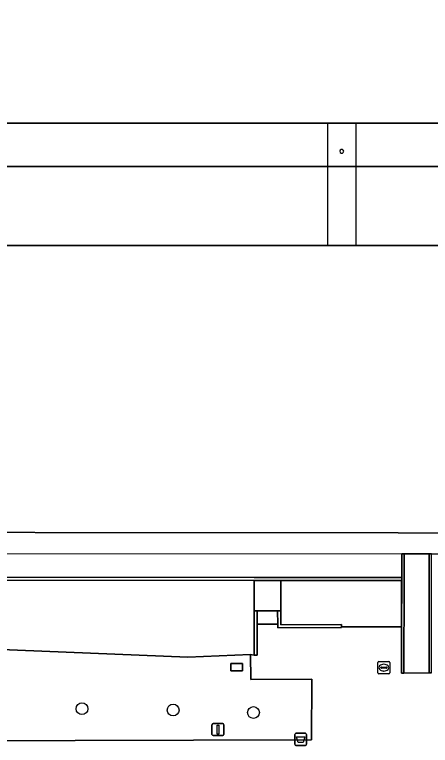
# Model space of a CAD drawing. Extents: x 161477 to 163040, y 383680 to 384871.
# Drawn here: x 162124.3 to 162158.7, y 384240.2 to 384300.8 of the extents above; entities that cross this region are included whole.
import ezdxf

# ---------------------------------------------------------------- set-up
doc = ezdxf.new("R2010")
doc.units = 0
for name, color, linetype in [('IMGEO_Afvalbak', 7, 'Continuous'), ('IMGEO_Boom', 7, 'Continuous'), ('IMGEO_Dek', 7, 'Continuous'), ('IMGEO_Groenvoorziening', 7, 'Continuous'), ('IMGEO_Lichtmast', 7, 'Continuous'), ('IMGEO_Muur', 7, 'Continuous'), ('IMGEO_Pand', 7, 'Continuous'), ('IMGEO_Pand_overbouw', 7, 'Continuous'), ('IMGEO_Pijler', 7, 'Continuous'), ('IMGEO_Rioolput', 7, 'Continuous'), ('IMGEO_Voetpad_gesloten', 7, 'Continuous'), ('IMGEO_Voetpad_open', 7, 'Continuous')]:
    doc.layers.add(name, color=color, linetype=linetype)

msp = doc.modelspace()

# ---------------------------------------------------------------- linework, layer by layer
at = {"layer": 'IMGEO_Afvalbak'}
for p, q in [((162147.479, 384240.305), (162147.479, 384241.105)), ((162147.479, 384241.105), (162147.479, 384240.305)), ((162147.579, 384241.205), (162148.369, 384241.205)), ((162148.369, 384241.205), (162147.579, 384241.205)), ((162148.469, 384241.105), (162148.469, 384240.305)), ((162148.469, 384240.305), (162148.469, 384241.105)), ((162148.369, 384240.205), (162147.579, 384240.205)), ((162147.579, 384240.205), (162148.369, 384240.205))]:
    msp.add_line(p, q, dxfattribs=at)
msp.add_lwpolyline([(162147.622, 384240.919), (162148.326, 384240.919), (162148.177, 384240.449), (162147.771, 384240.449), (162147.622, 384240.919)], dxfattribs=at)
for centre, start, end in [((162147.579, 384241.105), 90, 180), ((162147.579, 384241.105), 90, 180), ((162148.369, 384241.105), 0, 90), ((162148.369, 384241.105), 360, 90), ((162147.579, 384240.305), 180, 270), ((162147.579, 384240.305), 180, 270), ((162148.369, 384240.305), 270, 0), ((162148.369, 384240.305), 270, 0)]:
    msp.add_arc(centre, 0.1, start, end, dxfattribs=at)
at = {"layer": 'IMGEO_Boom'}
for centre in [(162129.859, 384243.245), (162137.412, 384243.132), (162144.067, 384242.929)]:
    msp.add_circle(centre, 0.489, dxfattribs=at)
at = {"layer": 'IMGEO_Dek'}
msp.add_lwpolyline([(162152.579, 384288.206), (162152.578, 384290.676), (162152.577, 384291.797), (162150.185, 384291.795), (162150.187, 384290.677), (162150.192, 384288.207), (162150.205, 384281.652), (162152.583, 384281.652)], close=True, dxfattribs=at)
at = {"layer": 'IMGEO_Groenvoorziening'}
for points in [[(162144.131, 384251.355), (162144.125, 384253.867), (162083.771, 384253.892), (162083.763, 384249.561), (162089.562, 384249.525), (162138.629, 384247.516), (162143.813, 384247.728), (162144.115, 384247.695), (162144.115, 384247.994)], [(162156.343, 384253.869), (162146.323, 384253.87), (162146.319, 384251.36), (162146.327, 384250.202), (162151.349, 384250.23), (162151.356, 384250.021), (162151.802, 384250.022), (162154.83, 384250.03), (162156.34, 384250.034)], [(162142.189, 384246.99), (162143.169, 384246.983), (162143.165, 384246.383), (162142.185, 384246.39)]]:
    msp.add_lwpolyline(points, close=True, dxfattribs=at)
msp.add_lwpolyline([(162119.489, 384240.581), (162148.877, 384240.663), (162148.896, 384245.694), (162143.842, 384245.678), (162143.813, 384247.728), (162138.629, 384247.516), (162089.562, 384249.525)], dxfattribs=at)
at = {"layer": 'IMGEO_Lichtmast'}
for p, q in [((162140.629, 384241.116), (162140.629, 384241.916)), ((162140.629, 384241.916), (162140.629, 384241.116)), ((162140.729, 384242.016), (162141.519, 384242.016)), ((162141.519, 384242.016), (162140.729, 384242.016)), ((162141.619, 384241.916), (162141.619, 384241.116)), ((162141.619, 384241.116), (162141.619, 384241.916)), ((162141.519, 384241.016), (162140.729, 384241.016)), ((162140.729, 384241.016), (162141.519, 384241.016))]:
    msp.add_line(p, q, dxfattribs=at)
msp.add_lwpolyline([(162141.049, 384241.891), (162141.199, 384241.891), (162141.199, 384241.141), (162141.049, 384241.141), (162141.049, 384241.891)], dxfattribs=at)
for centre, start, end in [((162140.729, 384241.916), 90, 180), ((162140.729, 384241.916), 90, 180), ((162141.519, 384241.916), 0, 90), ((162141.519, 384241.916), 360, 90), ((162140.729, 384241.116), 180, 270), ((162140.729, 384241.116), 180, 270), ((162141.519, 384241.116), 270, 0), ((162141.519, 384241.116), 270, 0)]:
    msp.add_arc(centre, 0.1, start, end, dxfattribs=at)
at = {"layer": 'IMGEO_Muur'}
for points in [[(162156.544, 384256.098), (162156.344, 384256.098), (162156.343, 384254.112), (162156.343, 384253.869), (162156.34, 384250.034), (162156.338, 384247.981), (162156.33, 384246.202), (162156.53, 384246.202), (162156.541, 384253.869), (162156.541, 384254.112)], [(162158.818, 384253.868), (162158.818, 384254.111), (162158.817, 384256.085), (162158.617, 384256.085), (162158.618, 384254.111), (162158.618, 384253.868), (162158.621, 384246.227), (162158.821, 384246.229), (162158.821, 384246.339), (162158.82, 384248.074), (162158.82, 384249.035)], [(162156.343, 384254.112), (162146.324, 384254.117), (162144.125, 384254.118), (162080.852, 384254.144), (162080.85, 384254.664), (162080.849, 384254.924), (162064.015, 384254.899), (162064.015, 384254.642), (162065.488, 384254.644), (162079.111, 384254.658), (162080.6, 384254.663), (162080.603, 384253.893), (162083.771, 384253.892), (162144.125, 384253.867), (162146.323, 384253.87), (162156.343, 384253.869)], [(162144.372, 384250.243), (162144.381, 384251.356), (162144.131, 384251.355), (162144.115, 384247.994), (162144.115, 384247.695), (162144.364, 384247.694)], [(162146.319, 384251.36), (162146.069, 384251.359), (162146.075, 384250.246), (162146.075, 384249.961), (162151.357, 384249.98), (162151.356, 384250.021), (162151.349, 384250.23), (162146.327, 384250.202)]]:
    msp.add_lwpolyline(points, close=True, dxfattribs=at)
for points in [[(162156.33, 384246.202), (162156.333, 384247.981), (162156.341, 384253.869), (162080.603, 384253.893)], [(162151.357, 384249.98), (162146.075, 384249.961), (162146.074, 384250.246), (162146.069, 384251.359)]]:
    msp.add_lwpolyline(points, dxfattribs=at)
at = {"layer": 'IMGEO_Pand'}
for points in [[(162122.803, 384291.783), (162150.185, 384291.783), (162152.577, 384291.782), (162179.881, 384291.782), (162179.981, 384291.782), (162182.282, 384291.782), (162205.833, 384291.782), (162206.083, 384291.782), (162206.071, 384294.232), (162206.251, 384294.232), (162206.253, 384299.815), (162206.255, 384301.712)], [(162065.798, 384257.911), (162186.119, 384257.793), (162191.125, 384262.793), (162191.108, 384265.258), (162192.338, 384265.254), (162192.338, 384265.507), (162192.338, 384266), (162192.34, 384268.331), (162192.34, 384268.971), (162193.79, 384268.972), (162193.784, 384281.633), (162182.333, 384281.645), (162179.976, 384281.646), (162152.583, 384281.651), (162150.205, 384281.652), (162122.839, 384281.638)]]:
    msp.add_lwpolyline(points, dxfattribs=at)
at = {"layer": 'IMGEO_Pand_overbouw'}
msp.add_lwpolyline([(162060.816, 384256.115), (162156.344, 384256.098), (162156.544, 384256.097), (162158.617, 384256.086), (162158.817, 384256.085), (162193.717, 384256.076), (162193.796, 384265.535), (162192.338, 384265.507), (162192.338, 384265.254), (162191.108, 384265.258), (162191.125, 384262.793), (162186.119, 384257.793), (162065.798, 384257.911)], dxfattribs=at)
at = {"layer": 'IMGEO_Pijler'}
for centre, radius, start, end in [((162151.383, 384289.459), 0.154, 71.97414, 359.98722), ((162151.384, 384289.459), 0.153, 359.86815, 72.09321)]:
    msp.add_arc(centre, radius, start, end, dxfattribs=at)
at = {"layer": 'IMGEO_Rioolput'}
for p, q in [((162154.363, 384246.225), (162154.363, 384247.077)), ((162154.438, 384247.151), (162155.29, 384247.151)), ((162154.851, 384246.931), (162154.876, 384246.931)), ((162155.364, 384247.077), (162155.364, 384246.225)), ((162154.622, 384246.645), (162154.622, 384246.657)), ((162155.06, 384246.608), (162154.662, 384246.608)), ((162154.665, 384246.694), (162155.063, 384246.694)), ((162154.874, 384246.371), (162154.849, 384246.371)), ((162155.106, 384246.657), (162155.106, 384246.645)), ((162155.29, 384246.151), (162154.438, 384246.151))]:
    msp.add_line(p, q, dxfattribs=at)
for points in [[(162154.363, 384246.225), (162154.363, 384247.077)], [(162154.438, 384247.151), (162155.29, 384247.151)], [(162155.364, 384247.077), (162155.364, 384246.225)], [(162155.29, 384246.151), (162154.438, 384246.151)]]:
    msp.add_lwpolyline(points, dxfattribs=at)
for centre, radius, start, end in [((162154.44, 384247.075), 0.0765, 91.55205, 178.44795), ((162154.44, 384247.075), 0.0765, 91.55205, 178.44795), ((162155.288, 384247.075), 0.0765, 1.55205, 88.44795), ((162155.288, 384247.075), 0.0765, 1.55205, 88.44795), ((162154.662, 384246.654), 0.0403, 85.87752, 175.75265), ((162154.659, 384246.644), 0.0366, 178.93798, 274.71019), ((162155.063, 384246.651), 0.043, 264.86636, 352.45326), ((162155.067, 384246.656), 0.0386, 1.73085, 96.63898), ((162154.44, 384246.227), 0.0765, 181.55205, 268.44795), ((162154.44, 384246.227), 0.0765, 181.55205, 268.44795), ((162155.288, 384246.227), 0.0765, 271.55205, 358.44795), ((162155.288, 384246.227), 0.0765, 271.55205, 358.44795)]:
    msp.add_arc(centre, radius, start, end, dxfattribs=at)
for centre, major_axis, ratio, start_param, end_param in [((162154.85, 384246.651), (-0.387, 0.002), 0.722429, 4.712389, 7.853982), ((162154.875, 384246.651), (-0.39, 0.002), 0.717154, 1.570796, 4.712389)]:
    msp.add_ellipse(centre, major_axis=major_axis, ratio=ratio, start_param=start_param, end_param=end_param, dxfattribs=at)
at = {"layer": 'IMGEO_Voetpad_gesloten'}
for points in [[(162152.579, 384288.206), (162152.578, 384290.676), (162152.577, 384291.797), (162150.185, 384291.795), (162150.187, 384290.677), (162150.192, 384288.207), (162150.205, 384281.652), (162152.583, 384281.652)], [(162158.617, 384256.085), (162156.544, 384256.098), (162156.541, 384254.112), (162156.541, 384253.869), (162156.53, 384246.202), (162158.621, 384246.227), (162158.618, 384253.868), (162158.618, 384254.111)], [(162143.169, 384246.983), (162142.189, 384246.99), (162142.185, 384246.39), (162143.165, 384246.383)]]:
    msp.add_lwpolyline(points, close=True, dxfattribs=at)
for points in [[(162204.092, 384288.178), (162201.011, 384288.199), (162186.078, 384288.194), (162182.352, 384288.195), (162179.973, 384288.196), (162176.193, 384288.197), (162156.301, 384288.205), (162152.579, 384288.206), (162150.192, 384288.207), (162146.437, 384288.209), (162126.552, 384288.201), (162122.822, 384288.204), (162120.438, 384288.207), (162116.671, 384288.21), (162101.733, 384288.212), (162097.116, 384288.193), (162096.653, 384288.181), (162076.535, 384288.165)], [(162122.839, 384281.638), (162150.205, 384281.652), (162152.583, 384281.651), (162179.976, 384281.646), (162182.333, 384281.645), (162193.784, 384281.633), (162193.79, 384268.972), (162194.022, 384268.973), (162194.96, 384268.969), (162196.791, 384267.176), (162197.246, 384267.64), (162197.668, 384267.227), (162197.227, 384266.727), (162197.96, 384265.999), (162198.931, 384265.038), (162199.094, 384264.876), (162204.082, 384269.873), (162204.092, 384288.178)]]:
    msp.add_lwpolyline(points, dxfattribs=at)
at = {"layer": 'IMGEO_Voetpad_open'}
for points in [[(162122.822, 384288.204), (162126.552, 384288.201), (162146.437, 384288.209), (162150.192, 384288.207), (162152.579, 384288.206), (162156.301, 384288.205), (162176.193, 384288.197), (162179.973, 384288.196), (162182.352, 384288.195), (162186.078, 384288.194), (162201.011, 384288.199), (162204.092, 384288.178), (162204.335, 384288.176), (162204.335, 384287.525), (162205.835, 384287.524), (162205.833, 384291.782), (162182.282, 384291.782), (162179.981, 384291.782), (162179.881, 384291.782), (162152.577, 384291.782), (162150.185, 384291.783), (162122.803, 384291.783)], [(162186.119, 384257.793), (162065.798, 384257.911)], [(162080.852, 384254.144), (162144.125, 384254.118), (162146.324, 384254.117), (162156.343, 384254.112), (162156.344, 384256.098), (162156.544, 384256.098), (162158.617, 384256.085), (162158.817, 384256.085)], [(162158.821, 384246.229), (162158.621, 384246.227), (162156.53, 384246.202), (162156.33, 384246.202), (162156.338, 384247.981), (162156.34, 384250.034), (162154.83, 384250.03), (162151.802, 384250.022), (162151.356, 384250.021), (162151.357, 384249.98), (162146.075, 384249.961), (162146.075, 384250.246), (162144.372, 384250.243), (162144.364, 384247.694), (162144.115, 384247.695), (162143.813, 384247.728), (162143.842, 384245.678), (162148.896, 384245.694), (162148.877, 384240.663), (162119.489, 384240.581)]]:
    msp.add_lwpolyline(points, dxfattribs=at)
for points in [[(162146.323, 384253.87), (162144.125, 384253.867), (162144.131, 384251.355), (162144.381, 384251.356), (162146.069, 384251.359), (162146.319, 384251.36)], [(162146.069, 384251.359), (162144.381, 384251.356), (162144.372, 384250.243), (162146.075, 384250.246)]]:
    msp.add_lwpolyline(points, close=True, dxfattribs=at)
for centre, radius, start, end in [((162151.383, 384289.459), 0.154, 71.97414, 359.98722), ((162151.384, 384289.459), 0.153, 359.86815, 72.09321)]:
    msp.add_arc(centre, radius, start, end, dxfattribs=at)

doc.saveas('drawing.dxf')
